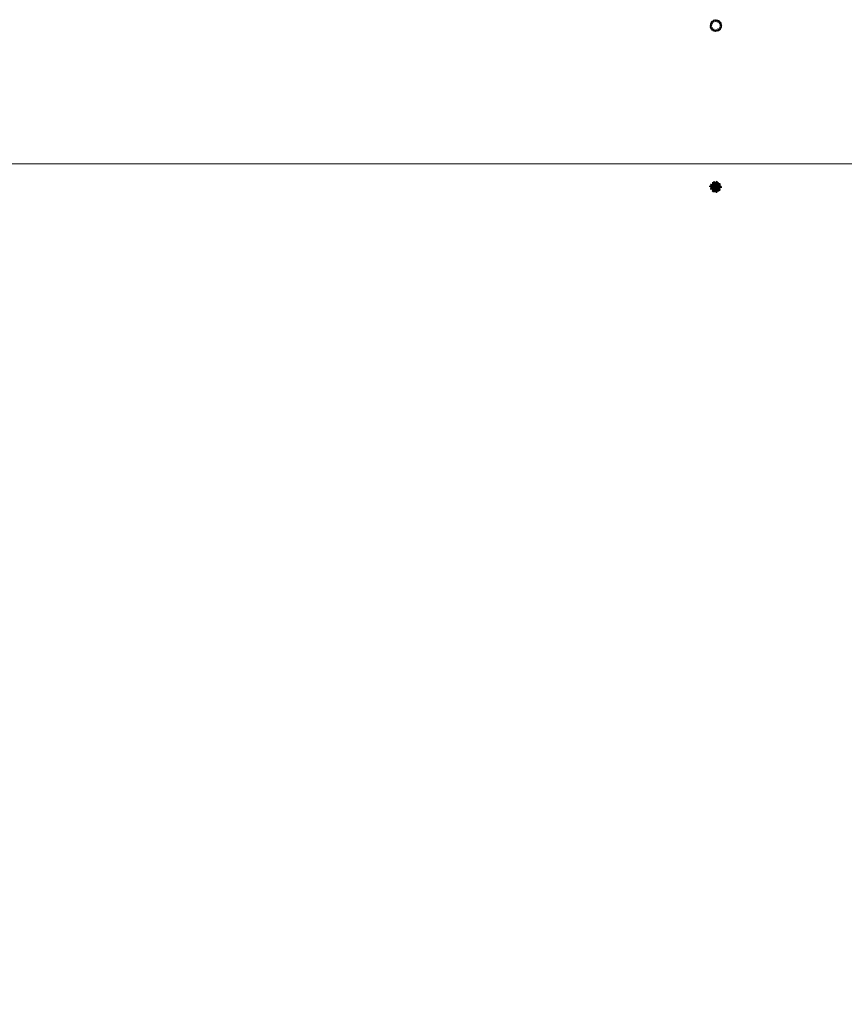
# Model space of a CAD drawing. Header units: metres. Extents: x 196651 to 397723, y 354703 to 710691.
# Tile 296 of 322: x 198948 to 199085, y 355616 to 355780. Entities that reach past the tile are written whole.
import ezdxf

# ---------------------------------------------------------------- set-up
doc = ezdxf.new("R2010")
doc.units = ezdxf.units.M
doc.header["$MEASUREMENT"] = 0
doc.layers.add('$0$X-XX-HULPLIJNEN', color=4, linetype='Continuous', lineweight=18, plot=False)
doc.layers.add('N-WE-GR-BOOM', color=96, linetype='Continuous')
doc.layers.add('N-WE-GR-BOOM-S', color=96, linetype='Continuous', lineweight=25)
doc.styles.add('ATT', font='romans.shx')

# ---------------------------------------------------------------- blocks, each defined once
blk = doc.blocks.new('BA041')
for p, q in [((-2599, 229), (-2769, 313)), ((-2227, 229), (-2599, 229)), ((-2303, 1041), (-2134, 855)), ((-2134, 1041), (-2303, 1041)), ((-2108, 271), (-2227, 229)), ((-1744, 821), (-2134, 1041)), ((-2134, 855), (-1863, 770)), ((-1634, 152), (-2117, -152)), ((-2117, -152), (-2091, 17)), ((-2108, 720), (-2057, 474)), ((-1956, 643), (-2108, 720)), ((-2108, 271), (-1973, 271)), ((-2091, 17), (-1990, 203)), ((-2057, 474), (-1659, 262)), ((-1973, 271), (-1990, 203)), ((-1659, 262), (-1990, 203)), ((-1473, 237), (-1956, 643)), ((-1863, 770), (-1744, 821)), ((-1744, 1295), (-1473, 754)), ((-1744, 821), (-1744, 1295)), ((-1744, 821), (-1659, 635)), ((-1659, 635), (-1575, 635)), ((-1575, 322), (-1659, 262)), ((-1659, 262), (-1634, 152)), ((-1617, 500), (-1575, 457)), ((-1473, 754), (-1592, 770)), ((-1592, 770), (-1575, 635)), ((-1465, 559), (-1575, 635)), ((-1575, 457), (-1278, 356)), ((-1575, 457), (-1575, 322)), ((-1473, 754), (-1473, 565)), ((-1473, 754), (-1185, 618)), ((-1211, 119), (-1473, 237)), ((-1118, 389), (-1465, 559)), ((-1422, 2057), (-1287, 1812)), ((-1329, 1532), (-1405, 1532)), ((-1355, 1363), (-1329, 1532)), ((-1321, 1058), (-1355, 1363)), ((-1109, 42), (-1355, -93)), ((-1312, 1575), (-1329, 1532)), ((-1228, 1041), (-1321, 1058)), ((-1287, 1812), (-1312, 1575)), ((-1312, 1575), (-1143, 1363)), ((-1278, 356), (-1109, 246)), ((-1143, 1363), (-1228, 1041)), ((-1109, 119), (-1211, 119)), ((-1185, 618), (-1118, 483)), ((-1126, 2040), (-1160, 2100)), ((-1135, 1050), (-1109, 957)), ((-948, 1897), (-1126, 2040)), ((-1118, 483), (-1118, 389)), ((-1109, 957), (-677, 627)), ((-1109, 246), (-1109, 42)), ((-1109, 42), (-601, 169)), ((-1075, 1600), (-923, 1499)), ((-948, 44), (-1016, -135)), ((-1012, 66), (-703, -42)), ((-948, 1897), (-779, 1846)), ((-948, 1897), (-897, 1770)), ((-923, 1499), (-754, 1067)), ((-897, 1770), (-737, 1473)), ((-897, 1770), (-500, 1609)), ((-779, 1846), (-618, 1897)), ((-754, 1067), (-762, 1016)), ((-737, 1473), (-389, 1431)), ((-677, 627), (-610, 457)), ((-610, 457), (-652, 423)), ((-618, 1897), (-618, 2337)), ((-618, 2337), (-474, 2176)), ((-618, 1897), (-500, 1609)), ((-601, 169), (-59, -42)), ((-364, 1651), (-528, 1677)), ((-389, 1524), (-500, 1609)), ((-254, 34), (-483, -313)), ((-474, 2176), (-313, 1744)), ((-466, 398), (-389, 169)), ((-457, 1304), (-212, 1041)), ((-237, 711), (-457, 1304)), ((-389, 1431), (-389, 1524)), ((-389, 169), (-308, 55)), ((-313, 1744), (-364, 1651)), ((-237, 711), (-305, 720)), ((-102, 635), (-237, 711)), ((-212, 1041), (-25, 694)), ((-127, 1600), (-186, 1702)), ((8, 2252), (-127, 1922)), ((-127, 1922), (8, 1702)), ((-93, 1151), (-127, 1600)), ((-25, 694), (-102, 635)), ((42, 1101), (-25, 906)), ((-25, 906), (-25, 694)), ((-25, 694), (135, 508)), ((-14, 2197), (127, 1981)), ((8, 1702), (68, 1736)), ((119, 957), (42, 1101)), ((68, 1736), (93, 1880)), ((93, 1880), (127, 1897)), ((119, 415), (474, 322)), ((119, 313), (119, 415)), ((559, 0), (119, 313)), ((237, 2379), (127, 1981)), ((127, 1981), (127, 1897)), ((127, 1897), (352, 1897)), ((135, 508), (135, 957)), ((389, 1964), (161, 1549)), ((161, 1549), (186, 1372)), ((186, 1372), (322, 1507)), ((186, 1372), (474, 1219)), ((186, 1372), (288, 1118)), ((330, 2532), (237, 2379)), ((288, 1118), (745, 1016)), ((330, 2532), (389, 2328)), ((389, 2328), (389, 1964)), ((567, 2100), (389, 1964)), ((474, 1219), (864, 1219)), ((474, 322), (559, 119)), ((635, 542), (491, 500)), ((491, 500), (508, 474)), ((627, 872), (525, 610)), ((525, 610), (525, 509)), ((559, 119), (559, 0)), ((770, 1058), (627, 872)), ((686, 1744), (635, 1490)), ((635, 1490), (864, 1219)), ((745, 796), (635, 542)), ((754, 1854), (686, 1744)), ((745, 1016), (745, 796)), ((762, 1786), (754, 1854)), ((957, 1295), (762, 1786)), ((1101, 508), (762, 144)), ((762, 144), (762, -51)), ((762, 59), (889, 59)), ((770, 1219), (770, 1058)), ((965, 516), (838, 500)), ((864, 1219), (957, 1177)), ((957, 1854), (874, 1505)), ((1101, 195), (889, 59)), ((889, 59), (1075, -135)), ((1109, 1592), (957, 1854)), ((957, 1295), (1067, 1405)), ((957, 1177), (957, 1295)), ((1151, 703), (965, 516)), ((1067, 1405), (1109, 1592)), ((1101, 652), (1101, 195)), ((1202, 923), (1151, 703)), ((1355, 1270), (1304, 965)), ((1304, 965), (1338, 906)), ((1490, 906), (1321, 584)), ((1321, 584), (1329, 500)), ((1321, 42), (1397, 68)), ((1346, -178), (1321, 42)), ((1329, 500), (1405, 474)), ((1338, 906), (1490, 906)), ((1786, 246), (1346, 195)), ((1490, 1566), (1355, 1270)), ((1499, 1651), (1490, 1566)), ((1490, 1566), (1558, 1380)), ((1558, 982), (1490, 906)), ((1558, 1380), (1558, 982)), ((1778, 1151), (1558, 982)), ((1719, 93), (1803, 76)), ((1913, 466), (1786, 246)), ((1803, 76), (1990, -34)), ((-2286, -652), (-2320, -728)), ((-2074, -500), (-2286, -652)), ((-2057, -398), (-2074, -500)), ((-2074, -500), (-1880, -474)), ((-1888, -102), (-2057, -398)), ((-1651, -254), (-2057, -398)), ((-1575, -102), (-1888, -102)), ((-1880, -474), (-1812, -542)), ((-1651, -254), (-1812, -516)), ((-1812, -516), (-1812, -940)), ((-1736, -914), (-1812, -940)), ((-1812, -940), (-1803, -1016)), ((-1516, -500), (-1736, -914)), ((-1490, -305), (-1708, -347)), ((-1609, -254), (-1651, -254)), ((-1609, -254), (-1524, -135)), ((-1609, -254), (-1591, -324)), ((-1524, -135), (-1575, -102)), ((-1380, -1558), (-1541, -1753)), ((-1490, -305), (-1516, -500)), ((-1431, -1262), (-1499, -1270)), ((-1355, -93), (-1490, -305)), ((-1016, -135), (-1490, -305)), ((-1355, -804), (-1431, -974)), ((-1431, -974), (-1431, -1262)), ((-1431, -1262), (-1380, -1558)), ((-1236, -1092), (-1416, -1349)), ((-1245, -847), (-1355, -804)), ((-1135, -1685), (-1295, -1846)), ((-1245, -847), (-1270, -957)), ((-1270, -957), (-1236, -948)), ((-1151, -643), (-1245, -847)), ((-1236, -948), (-1236, -1092)), ((-1177, -1355), (-1126, -1067)), ((-1033, -1270), (-1177, -1355)), ((-931, -440), (-1151, -643)), ((-821, -1583), (-1135, -1685)), ((-1126, -1067), (-855, -787)), ((-779, -770), (-1033, -1270)), ((-779, -347), (-931, -440)), ((-855, -787), (-779, -770)), ((-762, -1651), (-821, -1583)), ((-728, -432), (-779, -347)), ((-779, -770), (-728, -787)), ((-432, -1583), (-737, -2117)), ((-737, -2117), (-737, -1609)), ((-728, -787), (-627, -627)), ((-728, -787), (-728, -1135)), ((-728, -1135), (-643, -1473)), ((-703, -42), (-59, -42)), ((-305, -593), (-686, -1338)), ((-643, -1473), (-449, -1431)), ((-627, -627), (-559, -762)), ((-559, -762), (-559, -957)), ((-559, -957), (-474, -931)), ((-559, -957), (-533, -1067)), ((-483, -313), (-483, -423)), ((-483, -423), (-389, -389)), ((-449, -1431), (-432, -1583)), ((-389, -389), (-161, -229)), ((-43, -407), (-305, -593)), ((-152, -1592), (-246, -1778)), ((-246, -1778), (-119, -1998)), ((-102, -652), (-186, -711)), ((-169, -1211), (-102, -652)), ((-102, -1346), (-169, -1211)), ((-161, -229), (-25, -195)), ((-161, -229), (135, -677)), ((-59, -1507), (-152, -1592)), ((8, -1786), (-119, -1998)), ((-119, -1998), (-119, -2074)), ((-102, -448), (-102, -652)), ((-102, -652), (17, -923)), ((17, -1126), (-102, -1346)), ((-59, -42), (0, 0)), ((8, -1719), (-59, -1507)), ((-25, -195), (195, -432)), ((229, -1719), (8, -1719)), ((8, -1719), (8, -1786)), ((195, -2421), (8, -1786)), ((17, -923), (17, -1126)), ((152, -1160), (76, -1372)), ((76, -1372), (229, -1719)), ((93, -1185), (381, -1075)), ((195, -669), (135, -677)), ((135, -677), (186, -804)), ((161, -1075), (152, -1160)), ((246, -957), (161, -1075)), ((195, -432), (195, -669)), ((246, -2252), (195, -2421)), ((229, -1719), (246, -1786)), ((618, -914), (246, -957)), ((246, -1786), (246, -2252)), ((483, -1939), (246, -1786)), ((381, -34), (347, -51)), ((347, -51), (347, -119)), ((347, -119), (584, -330)), ((610, -135), (381, -34)), ((381, -1075), (897, -1075)), ((796, -1075), (516, -1363)), ((516, -1363), (643, -1744)), ((559, 0), (610, -135)), ((584, -330), (923, -415)), ((610, -135), (737, -313)), ((728, -931), (618, -914)), ((643, -1744), (737, -1422)), ((686, -1075), (728, -931)), ((737, -313), (754, -373)), ((737, -1422), (864, -1211)), ((762, -51), (1075, -432)), ((796, -1323), (830, -1659)), ((830, -1659), (878, -1700)), ((999, -1499), (847, -1753)), ((897, -1075), (864, -1211)), ((864, -1211), (965, -1211)), ((923, -415), (1016, -500)), ((965, -1211), (999, -1499)), ((1016, -500), (1041, -491)), ((1075, -432), (1041, -491)), ((1041, -491), (1143, -711)), ((1075, -135), (1075, -432)), ((1143, -711), (1143, -821)), ((1295, -830), (1236, -889)), ((1236, -889), (1329, -1405)), ((1287, -508), (1329, -398)), ((1448, -847), (1287, -508)), ((1448, -847), (1295, -830)), ((1329, -398), (1346, -406)), ((1329, -1405), (1414, -1482)), ((1736, -618), (1346, -178)), ((1397, -1414), (1414, -1482)), ((1414, -1482), (1405, -1549)), ((1482, -1304), (1414, -1482)), ((1448, -847), (1524, -940)), ((1524, -940), (1482, -991)), ((1482, -991), (1482, -1304)), ((1524, -940), (1702, -1058)), ((1990, -34), (2294, -85)), ((2294, -85), (2464, -42))]:
    blk.add_line(p, q)
blk.add_circle((0, 0), 125)
for centre, radius, start, end in [((-2455, -119), 525, 48.28924, 125.96052), ((-1101, 1803), 415, 141.70984, 221.63354), ((-1109, 1524), 576, 39.05314, 95.04245), ((-627, 897), 483, 172.99873, 266.93351), ((-483, 1541), 601, 174.28941, 241.9755), ((-500, -110), 500, 349.87533, 86.18592), ((203, 1482), 449, 150.52411, 228.09406), ((-59, 2015), 635, 306.8699, 7.69605), ((1524, 279), 720, 116.56505, 162.20401), ((1524, 279), 720, 107.79599, 116.56505), ((1964, -339), 813, 93.61388, 139.20536), ((991, -559), 745, 355.45196, 57.0306), ((991, 1135), 779, 302.13725, 1.23198), ((2074, -406), 542, 43.06941, 119.31001), ((-2354, 93), 830, 267.66269, 311.63354), ((-1041, -1558), 542, 147.80427, 208.12373), ((-1194, -1236), 610, 260.53768, 316.14576), ((-1727, 68), 1118, 294.0503, 333.43495), ((-1194, -1236), 610, 316.14576, 336.69511), ((-686, -576), 516, 287.24146, 344.82709), ((-322, -1913), 804, 358.19126, 56.47553), ((1482, -237), 686, 192.83561, 249.36245), ((923, -1067), 787, 356.38612, 57.33909)]:
    blk.add_arc(centre, radius, start, end)
blk = doc.blocks.new('12PPLT06')
at = {"color": 0, "linetype": 'ByBlock'}
for centre, radius, start, end in [((-0.475, -0.037), 0.063, 44.25765, 108.59266), ((-0.45, 0.067), 0.063, 224.25765, 288.59266), ((-0.456, 0.025), 0.08, 30.94824, 110.57839), ((-0.415, 0.141), 0.08, 210.94824, 290.57839), ((-0.403, 0.088), 0.0847, 69.72014, 135.64891), ((-0.434, 0.226), 0.0847, 249.72014, 315.64891), ((-0.381, 0.255), 0.0369, 163.49335, 274.46973), ((-0.414, 0.229), 0.0369, 343.49335, 94.46973), ((-0.368, -0.065), 0.0699, 60.50948, 129.29199), ((-0.379, 0.248), 0.0818, 3.31893, 83.19036), ((-0.288, 0.334), 0.0818, 183.31893, 263.19036), ((-0.353, 0.134), 0.0631, 22.57231, 98.33354), ((-0.304, 0.22), 0.0631, 202.57231, 278.33354), ((-0.298, 0.299), 0.0582, 25.45365, 116.6852), ((-0.272, 0.376), 0.0582, 205.45365, 296.6852), ((-0.192, 0.414), 0.0451, 146.81507, 244.01934), ((-0.25, 0.399), 0.0451, 326.81507, 64.01934), ((-0.162, 0.334), 0.0557, 168.8066, 257.6391), ((-0.228, 0.29), 0.0557, 348.8066, 77.6391), ((-0.086, 0.428), 0.0835, 149.47372, 231.75859), ((-0.21, 0.405), 0.0835, 329.47372, 51.75858), ((-0.123, 0.388), 0.0817, 12.30596, 79.6849), ((-0.029, 0.486), 0.0817, 192.30596, 259.6849), ((0.041, 0.368), 0.0664, 145.52479, 220.83273), ((-0.064, 0.362), 0.0664, 325.52479, 40.83273), ((0.05, 0.45), 0.0524, 125.40933, 202.71009), ((-0.029, 0.473), 0.0524, 305.40933, 22.71009), ((0.177, 0.407), 0.114, 133.81169, 194.30773), ((-0.012, 0.461), 0.114, 313.81169, 14.30773), ((0.257, 0.429), 0.114, 163.46423, 212.79056), ((0.204, 0.305), 0.0573, 103.89139, 198.90395), ((0.052, 0.4), 0.114, 343.46423, 32.79056), ((0.136, 0.342), 0.0573, 283.89139, 18.90395), ((0.197, 0.428), 0.0672, 284.10036, 348.46502), ((0.279, 0.349), 0.0672, 104.10036, 168.46502), ((0.223, 0.413), 0.118, 280.3005, 340.44765), ((0.355, 0.258), 0.118, 100.30051, 160.44765), ((0.283, 0.231), 0.0663, 266.02822, 341.36976), ((0.341, 0.144), 0.0663, 86.02822, 161.36976), ((0.38, 0.27), 0.064, 122.58173, 207.17999), ((0.289, 0.295), 0.064, 302.58173, 27.17999), ((0.366, -0.046), 0.065, 58.87476, 131.21352), ((0.357, 0.058), 0.065, 238.87476, 311.21352), ((0.43, 0.073), 0.0919, 64.73526, 140.57811), ((0.398, 0.214), 0.0919, 244.73526, 320.57812), ((0.413, 0.191), 0.0446, 59.98145, 155.66759), ((0.395, 0.248), 0.0446, 239.98145, 335.66759), ((0.397, 0.111), 0.0659, 270.25287, 353.52208), ((0.463, 0.038), 0.0659, 90.25287, 173.52208), ((-0.386, -0.131), 0.0923, 100.87616, 165.44791), ((-0.492, -0.017), 0.0923, 280.87616, 345.44791), ((-0.411, -0.196), 0.0728, 54.97446, 151.37922), ((-0.433, -0.102), 0.0728, 234.97446, 331.37923), ((-0.399, -0.266), 0.0584, 71.81925, 140.08176), ((-0.425, -0.173), 0.0584, 251.81925, 320.08176), ((-0.378, 0.05), 0.0699, 240.50949, 309.29199), ((-0.301, -0.3), 0.065, 113.47529, 203.45596), ((-0.386, -0.266), 0.065, 293.47529, 23.45596), ((-0.296, -0.233), 0.0625, 87.17243, 157.23647), ((-0.351, -0.146), 0.0625, 267.17243, 337.23647), ((-0.25, -0.387), 0.0888, 91.63276, 172.02679), ((-0.34, -0.286), 0.0888, 271.63276, 352.02679), ((-0.231, -0.408), 0.041, 76.54191, 193.47743), ((-0.261, -0.378), 0.041, 256.54191, 13.47743), ((-0.121, -0.348), 0.0799, 122.88731, 186.72533), ((-0.244, -0.29), 0.0799, 302.88731, 6.72533), ((-0.098, -0.398), 0.0759, 159.11699, 230.36062), ((-0.218, -0.429), 0.0759, 339.11699, 50.36062), ((-0.02, -0.454), 0.0906, 122.11699, 201.72753), ((-0.152, -0.411), 0.0906, 302.11699, 21.72753), ((0.021, -0.467), 0.0521, 129.7475, 206.0709), ((-0.059, -0.45), 0.0521, 309.7475, 26.0709), ((0.053, -0.36), 0.0628, 148.78766, 221.59771), ((-0.048, -0.37), 0.0628, 328.78766, 41.59771), ((0.112, -0.398), 0.0705, 185.31956, 260.41897), ((0.03, -0.474), 0.0705, 5.31956, 80.41897), ((0.247, -0.395), 0.123, 165.20711, 218.32175), ((0.031, -0.44), 0.123, 345.20711, 38.32175), ((0.222, -0.289), 0.0586, 173.64998, 254.65145), ((0.148, -0.339), 0.0586, 353.64998, 74.65145), ((0.256, -0.394), 0.0536, 156.77542, 231.28797), ((0.173, -0.415), 0.0536, 336.77542, 51.28797), ((0.258, -0.405), 0.0806, 38.69621, 106.24155), ((0.298, -0.277), 0.0806, 218.69621, 286.24154), ((0.296, -0.226), 0.0644, 28.80717, 103.91988), ((0.337, -0.133), 0.0644, 208.80716, 283.91988), ((0.392, -0.236), 0.0968, 186.54869, 256.89113), ((0.274, -0.341), 0.0968, 6.54869, 76.89113), ((0.425, -0.213), 0.0753, 71.37117, 141.75354), ((0.39, -0.095), 0.0753, 251.37117, 321.75354), ((0.41, -0.22), 0.0422, 179.25572, 267.62866), ((0.366, -0.262), 0.0422, 359.25572, 87.62866), ((0.407, -0.143), 0.0814, 29.1952, 106.7189), ((0.455, -0.025), 0.0814, 209.1952, 286.7189), ((0.45, -0.045), 0.0446, 28.19814, 112.19179), ((0.473, 0.017), 0.0446, 208.19814, 292.19179)]:
    blk.add_arc(centre, radius, start, end, dxfattribs=at)
at = {"color": 0, "linetype": 'ByBlock', "style": 'ATT'}
for tag, p, flags in [('ITEM', (-0.911, -3.046), 3), ('ROOM_NUMBER', (-0.911, -4.379), 1)]:
    blk.add_attdef(tag, p, '', height=1, dxfattribs=dict(at, flags=flags))

msp = doc.modelspace()

# ---------------------------------------------------------------- linework, layer by layer
at = {"layer": '$0$X-XX-HULPLIJNEN'}
msp.add_lwpolyline([(198810.239, 355756.059), (199968.857, 355756.059), (199968.857, 355438.96), (198810.239, 355438.96)], close=True, dxfattribs=at)

# ---------------------------------------------------------------- block references
at = {"layer": 'N-WE-GR-BOOM', "xscale": 2, "yscale": 2, "zscale": 2}
msp.add_blockref('12PPLT06', (199063.647, 355779.101), dxfattribs=at)
at = {"layer": 'N-WE-GR-BOOM-S', "xscale": 0.0004, "yscale": 0.0004, "zscale": 0.001}
msp.add_blockref('BA041', (199063.647, 355752.178), dxfattribs=at)

doc.saveas('drawing.dxf')
